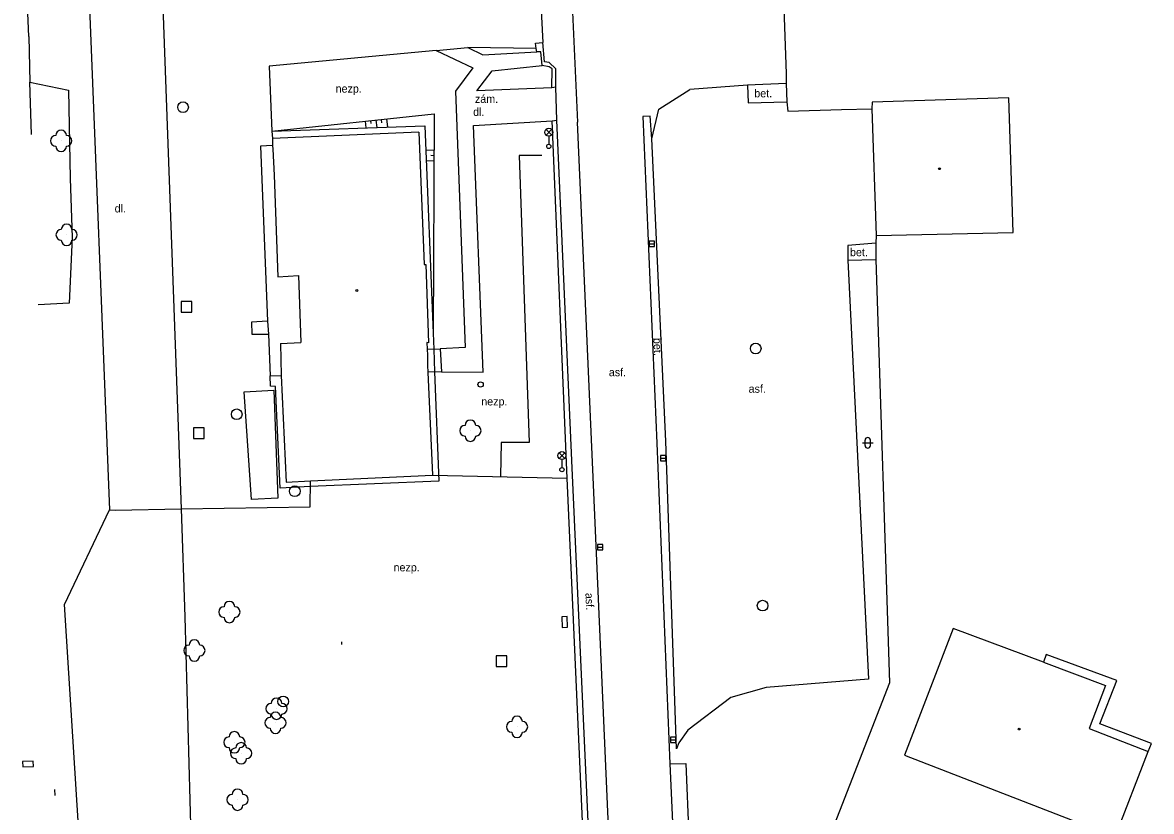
# Model space of a CAD drawing. Extents: x -737812 to -729375, y -1123000 to -1115500.
# Drawn here: x -736085.6 to -735979.8, y -1118667.1 to -1118593.2 of the extents above; entities that cross this region are included whole.
import ezdxf

# ---------------------------------------------------------------- set-up
doc = ezdxf.new("R2010")
doc.units = 0
for name, color, linetype in [('Doplněk polohopisu', 7, 'Continuous'), ('Hranice - ploty_ zdi', 7, 'Continuous'), ('Komunikace', 7, 'Continuous'), ('Pomocné popisy', 7, 'Continuous'), ('Povr_ zn_ inž_ sítí - el_', 7, 'Continuous'), ('Povr_ zn_ inž_ sítí - kan_', 7, 'Continuous'), ('Povr_ zn_ inž_ sítí - ner_', 7, 'Continuous'), ('Povr_ zn_ inž_ sítí - vod_', 7, 'Continuous'), ('Stavební objekty', 7, 'Continuous'), ('Výškopis', 7, 'Continuous'), ('Zeleň', 7, 'Continuous'), ('Značky druhů budov', 7, 'Continuous'), ('Značky druhů pozemků', 7, 'Continuous')]:
    doc.layers.add(name, color=color, linetype=linetype)

msp = doc.modelspace()

# ---------------------------------------------------------------- linework, layer by layer
at = {"layer": 'Doplněk polohopisu'}
for p, q in [((-736017.66, -1118599.05), (-736017.6, -1118600.71)), ((-736017.6, -1118600.71), (-736013.96, -1118600.59)), ((-736062.23, -1118603.35), (-736047.9, -1118602.85)), ((-736047.9, -1118602.85), (-736047.12, -1118622.29)), ((-736025.31, -1118632.41), (-736026.62, -1118604.07)), ((-736005.62, -1118613.86), (-736008.26, -1118614.08)), ((-736008.26, -1118614.08), (-736008.25, -1118615.45)), ((-736008.25, -1118615.45), (-736005.63, -1118615.37)), ((-736008.25, -1118615.45), (-736006.33, -1118654.71)), ((-736061.45, -1118636.82), (-736061.9, -1118627.28)), ((-736024.32, -1118661.24), (-736025.31, -1118632.41)), ((-736058.64, -1118636.65), (-736061.45, -1118636.82)), ((-736046.59, -1118636.17), (-736058.64, -1118636.65)), ((-736006.33, -1118654.71), (-736015.92, -1118655.5)), ((-736015.92, -1118655.5), (-736019.21, -1118656.43)), ((-736019.21, -1118656.43), (-736023.24, -1118659.5)), ((-736023.24, -1118659.5), (-736024.08, -1118660.68)), ((-736024.08, -1118660.68), (-736024.32, -1118661.24)), ((-736024.93, -1118662.64), (-736023.45, -1118662.62)), ((-736023.45, -1118662.62), (-736023.09, -1118671.21))]:
    msp.add_line(p, q, dxfattribs=at)
for points in [[(-736046.85, -1118595.79), (-736043.41, -1118597.42), (-736045.03, -1118599.59), (-736044.12, -1118623.63), (-736046.45, -1118623.74)], [(-736043.87, -1118595.52), (-736042.47, -1118596.21), (-736037.4, -1118595.93)], [(-736036, -1118599.3), (-736043.01, -1118599.57), (-736041.6, -1118597.69), (-736036.91, -1118597.2)], [(-736084.92, -1118598.77), (-736081.29, -1118599.52), (-736081.13, -1118607.78), (-736080.95, -1118613.33), (-736081.23, -1118619.48), (-736084.15, -1118619.62)], [(-736062.23, -1118603.35), (-736047.01, -1118601.74), (-736047.12, -1118622.29)], [(-736046.34, -1118625.91), (-736042.44, -1118625.94), (-736043.33, -1118602.82), (-736035.95, -1118602.38)], [(-736047.12, -1118622.29), (-736047.06, -1118623.77)], [(-736047.06, -1118623.77), (-736046.98, -1118625.92)], [(-736061.9, -1118627.28), (-736062.35, -1118627.26), (-736062.38, -1118626.29)], [(-736046.98, -1118625.92), (-736046.59, -1118636.17)]]:
    msp.add_lwpolyline(points, dxfattribs=at)
at = {"layer": 'Hranice - ploty_ zdi'}
for p, q in [((-736037.07, -1118590.39), (-736036.85, -1118595.03)), ((-736014.26, -1118591.86), (-736014.02, -1118597.95)), ((-736036.69, -1118596.85), (-736036.85, -1118595.03)), ((-736036.26, -1118596.92), (-736036.69, -1118596.85)), ((-736035.62, -1118597.5), (-736036.26, -1118596.92)), ((-736035.62, -1118599.24), (-736035.62, -1118597.5)), ((-736014.02, -1118597.95), (-736014.03, -1118598.87)), ((-736014.03, -1118598.87), (-736013.96, -1118600.59)), ((-736035.54, -1118602.31), (-736035.62, -1118599.24)), ((-736013.96, -1118600.59), (-736013.88, -1118601.47)), ((-736013.88, -1118601.47), (-736008.84, -1118601.33)), ((-736008.84, -1118601.33), (-736006, -1118601.26)), ((-736034.13, -1118634.21), (-736035.54, -1118602.31)), ((-736005.62, -1118613.86), (-736005.63, -1118615.37)), ((-736005.6, -1118613.14), (-736005.62, -1118613.86)), ((-736005.63, -1118615.37), (-736004.34, -1118655.05)), ((-736032.57, -1118668.78), (-736034.13, -1118634.21)), ((-736081.68, -1118647.71), (-736077.44, -1118638.83)), ((-736080.08, -1118672.9), (-736081.68, -1118647.71)), ((-736004.34, -1118655.05), (-736010.06, -1118669.73))]:
    msp.add_line(p, q, dxfattribs=at)
for points in [[(-736085.3, -1118587.82), (-736079.48, -1118587.83), (-736077.44, -1118638.83), (-736076.9, -1118638.86), (-736070.73, -1118638.75), (-736058.65, -1118638.56), (-736058.63, -1118636.11)], [(-736085, -1118594.49), (-736085.3, -1118587.82)], [(-736085, -1118594.49), (-736084.92, -1118598.77)], [(-736035.62, -1118599.24), (-736036, -1118599.3), (-736035.97, -1118597.52), (-736036.24, -1118597.32), (-736036.91, -1118597.2), (-736037.04, -1118595.93), (-736037.4, -1118595.93), (-736037.45, -1118595.62), (-736037.52, -1118595.11), (-736036.85, -1118595.03)], [(-736084.76, -1118603.65), (-736084.92, -1118598.77)], [(-736026.33, -1118820.4), (-736028.47, -1118772.18), (-736034.56, -1118635.86), (-736035.95, -1118602.38), (-736035.54, -1118602.31)], [(-736062.16, -1118605.03), (-736062.03, -1118607.48)], [(-736062.64, -1118621.16), (-736064.14, -1118621.26), (-736064.12, -1118622.38), (-736062.56, -1118622.37)], [(-736047.67, -1118623.79), (-736046.45, -1118623.74), (-736046.34, -1118625.91), (-736047.61, -1118625.93)], [(-736047.66, -1118624.34), (-736047.65, -1118625.32)], [(-736047.18, -1118635.6), (-736034.56, -1118635.86)], [(-736082.61, -1118665.04), (-736082.59, -1118665.62)]]:
    msp.add_lwpolyline(points, dxfattribs=at)
at = {"layer": 'Komunikace'}
for p, q in [((-736035.15, -1118569.16), (-736033.59, -1118602.5)), ((-736017.66, -1118599.05), (-736023.06, -1118599.45)), ((-736014.03, -1118598.87), (-736017.66, -1118599.05)), ((-736025.98, -1118601.3), (-736023.06, -1118599.45)), ((-736026.79, -1118601.95), (-736027.47, -1118601.98)), ((-736027.47, -1118601.98), (-736026.17, -1118632.58)), ((-736026.62, -1118604.07), (-736026.79, -1118601.95)), ((-736026.62, -1118604.07), (-736025.98, -1118601.3)), ((-736032.21, -1118633.66), (-736033.59, -1118602.5)), ((-736026.17, -1118632.58), (-736024.93, -1118662.64)), ((-736030.7, -1118668.55), (-736032.21, -1118633.66)), ((-736070.73, -1118638.75), (-736070.4, -1118648.86)), ((-736070.4, -1118648.86), (-736069.7, -1118673.55)), ((-736024.93, -1118662.64), (-736023, -1118705.55))]:
    msp.add_line(p, q, dxfattribs=at)
for points in [[(-736072.6, -1118587.4), (-736070.73, -1118638.75)], [(-736046.85, -1118595.79), (-736062.49, -1118597.26), (-736062.23, -1118603.35), (-736062.18, -1118604.03)], [(-736046.85, -1118595.79), (-736043.87, -1118595.52)], [(-736037.45, -1118595.62), (-736043.87, -1118595.52)]]:
    msp.add_lwpolyline(points, dxfattribs=at)
at = {"layer": 'Povr_ zn_ inž_ sítí - el_'}
for p, q in [((-736036.54, -1118603.72), (-736036.02, -1118603.19)), ((-736036.01, -1118603.72), (-736036.54, -1118603.19)), ((-736036.28, -1118603.83), (-736036.28, -1118604.58)), ((-736035.31, -1118634.02), (-736034.79, -1118633.49)), ((-736034.78, -1118634.02), (-736035.31, -1118633.49)), ((-736035.05, -1118634.13), (-736035.05, -1118634.88))]:
    msp.add_line(p, q, dxfattribs=at)
for points in [[(-736035.06, -1118648.86), (-736035.04, -1118649.86), (-736034.54, -1118649.84), (-736034.56, -1118648.84)], [(-736085.58, -1118662.94), (-736084.58, -1118662.9), (-736084.6, -1118662.4), (-736085.6, -1118662.44)]]:
    msp.add_lwpolyline(points, close=True, dxfattribs=at)
for centre, radius in [((-736036.28, -1118603.46), 0.375), ((-736036.28, -1118604.78), 0.2), ((-736035.05, -1118633.76), 0.375), ((-736035.05, -1118635.08), 0.2)]:
    msp.add_circle(centre, radius, dxfattribs=at)
at = {"layer": 'Povr_ zn_ inž_ sítí - kan_'}
for p, q in [((-736026.86, -1118613.9), (-736026.36, -1118613.9)), ((-736025.82, -1118634), (-736025.32, -1118634)), ((-736031.72, -1118642.35), (-736031.22, -1118642.35)), ((-736024.86, -1118660.4), (-736024.36, -1118660.4))]:
    msp.add_line(p, q, dxfattribs=at)
for points in [[(-736026.86, -1118614.15), (-736026.36, -1118614.15), (-736026.36, -1118613.65), (-736026.86, -1118613.65)], [(-736025.82, -1118634.25), (-736025.32, -1118634.25), (-736025.32, -1118633.75), (-736025.82, -1118633.75)], [(-736031.72, -1118642.6), (-736031.22, -1118642.6), (-736031.22, -1118642.1), (-736031.72, -1118642.1)], [(-736024.86, -1118660.65), (-736024.36, -1118660.65), (-736024.36, -1118660.15), (-736024.86, -1118660.15)]]:
    msp.add_lwpolyline(points, close=True, dxfattribs=at)
for centre in [(-736070.56, -1118601.11), (-736016.89, -1118623.73), (-736065.53, -1118629.89), (-736060.09, -1118637.1), (-736016.24, -1118647.82), (-736061.18, -1118656.8)]:
    msp.add_circle(centre, 0.5, dxfattribs=at)
at = {"layer": 'Povr_ zn_ inž_ sítí - ner_'}
for p, q in [((-736069.74, -1118619.31), (-736070.74, -1118619.31)), ((-736070.74, -1118619.31), (-736070.74, -1118620.31)), ((-736069.74, -1118620.31), (-736069.74, -1118619.31)), ((-736070.74, -1118620.31), (-736069.74, -1118620.31)), ((-736068.57, -1118631.15), (-736069.57, -1118631.15)), ((-736069.57, -1118631.15), (-736069.57, -1118632.15)), ((-736068.57, -1118632.15), (-736068.57, -1118631.15)), ((-736069.57, -1118632.15), (-736068.57, -1118632.15)), ((-736040.2, -1118652.52), (-736041.2, -1118652.52)), ((-736041.2, -1118652.52), (-736041.2, -1118653.52)), ((-736040.2, -1118653.52), (-736040.2, -1118652.52)), ((-736041.2, -1118653.52), (-736040.2, -1118653.52))]:
    msp.add_line(p, q, dxfattribs=at)
at = {"layer": 'Povr_ zn_ inž_ sítí - vod_'}
msp.add_circle((-736042.67, -1118627.1), 0.25, dxfattribs=at)
at = {"layer": 'Stavební objekty'}
msp.add_line((-736006, -1118601.26), (-736005.6, -1118613.14), dxfattribs=at)
for points in [[(-736005.6, -1118613.14), (-735992.75, -1118612.84), (-735993.15, -1118600.24), (-736005.96, -1118600.65), (-736006, -1118601.26)], [(-736048.47, -1118603.46), (-736062.18, -1118604.03), (-736062.19, -1118604.7)], [(-736048.47, -1118603.46), (-736047.96, -1118615.85), (-736047.82, -1118615.86), (-736047.54, -1118623.18)], [(-736062.19, -1118604.7), (-736063.29, -1118604.76), (-736062.64, -1118621.16)], [(-736062.19, -1118604.7), (-736062.16, -1118605.03)], [(-736062.03, -1118607.48), (-736061.68, -1118616.99)], [(-736061.68, -1118616.99), (-736059.75, -1118616.89)], [(-736059.75, -1118616.89), (-736059.52, -1118623.16)], [(-736062.64, -1118621.16), (-736062.56, -1118622.37), (-736062.38, -1118626.29)], [(-736061.42, -1118623.24), (-736059.52, -1118623.16)], [(-736061.42, -1118623.24), (-736061.37, -1118626.24), (-736060.91, -1118636.26)], [(-736047.54, -1118623.18), (-736047.7, -1118623.17)], [(-736047.7, -1118623.17), (-736047.67, -1118623.79), (-736047.66, -1118624.34)], [(-736047.65, -1118625.32), (-736047.61, -1118625.93), (-736047.18, -1118635.6)], [(-736062.38, -1118626.29), (-736061.37, -1118626.24)], [(-736060.91, -1118636.26), (-736058.63, -1118636.11), (-736047.18, -1118635.6)], [(-735998.38, -1118649.96), (-736002.95, -1118661.85), (-735983.19, -1118669.5), (-735980.09, -1118661.5)], [(-735989.92, -1118653.13), (-735998.38, -1118649.96)], [(-736055.71, -1118651.23), (-736055.7, -1118651.46)], [(-735980.09, -1118661.5), (-735979.8, -1118660.75), (-735984.62, -1118658.89), (-735983.05, -1118654.85), (-735989.65, -1118652.4), (-735989.92, -1118653.13)], [(-735989.92, -1118653.13), (-735984.09, -1118655.31), (-735985.65, -1118659.34), (-735980.09, -1118661.5)]]:
    msp.add_lwpolyline(points, dxfattribs=at)
at = {"layer": 'Výškopis'}
for p, q in [((-736051.49, -1118602.21), (-736051.41, -1118602.97)), ((-736053.48, -1118602.43), (-736053.42, -1118603.04)), ((-736052.98, -1118602.37), (-736052.96, -1118602.63)), ((-736052.49, -1118602.32), (-736052.41, -1118603.01)), ((-736051.99, -1118602.27), (-736051.96, -1118602.56)), ((-736047.03, -1118605.15), (-736047.81, -1118605.14)), ((-736047.03, -1118606.15), (-736047.77, -1118606.14)), ((-736047.03, -1118605.65), (-736047.33, -1118605.64))]:
    msp.add_line(p, q, dxfattribs=at)
at = {"layer": 'Zeleň'}
for points in [[(-736036.92, -1118605.62), (-736039.05, -1118605.63), (-736038.12, -1118632.53), (-736040.73, -1118632.54), (-736040.82, -1118635.68)], [(-736061.67, -1118637.76), (-736064.15, -1118637.87), (-736064.84, -1118627.77), (-736062.04, -1118627.64), (-736061.67, -1118637.76)]]:
    msp.add_lwpolyline(points, dxfattribs=at)
for centre in [(-736081.99, -1118604.26), (-736081.47, -1118613.07), (-736043.63, -1118631.43), (-736066.22, -1118648.42), (-736069.5, -1118652.03), (-736061.8, -1118657.48), (-736061.9, -1118658.81), (-736039.26, -1118659.18), (-736065.75, -1118660.63), (-736065.12, -1118661.66), (-736065.45, -1118666.01)]:
    msp.add_circle(centre, 0.0005, dxfattribs=at)
for centre, start, end in [((-736081.99, -1118603.76), 0, 180), ((-736082.49, -1118604.26), 90, 270), ((-736081.49, -1118604.26), 270, 90), ((-736081.99, -1118604.76), 180, 360), ((-736081.97, -1118613.07), 90, 270), ((-736081.47, -1118612.57), 0, 180), ((-736080.97, -1118613.07), 270, 90), ((-736081.47, -1118613.57), 180, 360), ((-736043.63, -1118630.93), 0, 180), ((-736044.13, -1118631.43), 90, 270), ((-736043.13, -1118631.43), 270, 90), ((-736043.63, -1118631.93), 180, 360), ((-736066.22, -1118647.92), 0, 180), ((-736066.72, -1118648.42), 90, 270), ((-736065.72, -1118648.42), 270, 90), ((-736066.22, -1118648.92), 180, 360), ((-736070, -1118652.03), 90, 270), ((-736069.5, -1118651.53), 0, 180), ((-736069, -1118652.03), 270, 90), ((-736069.5, -1118652.53), 180, 360), ((-736062.3, -1118657.48), 90, 270), ((-736061.8, -1118656.98), 0, 180), ((-736061.3, -1118657.48), 270, 90), ((-736062.4, -1118658.81), 90, 270), ((-736061.9, -1118658.31), 0, 180), ((-736061.8, -1118657.98), 180, 360), ((-736061.4, -1118658.81), 270, 90), ((-736039.26, -1118658.68), 0, 180), ((-736061.9, -1118659.31), 180, 360), ((-736039.76, -1118659.18), 90, 270), ((-736038.76, -1118659.18), 270, 90), ((-736066.25, -1118660.63), 90, 270), ((-736065.75, -1118660.13), 0, 180), ((-736065.25, -1118660.63), 270, 90), ((-736039.26, -1118659.68), 180, 360), ((-736065.75, -1118661.13), 180, 360), ((-736065.62, -1118661.66), 90, 270), ((-736065.12, -1118661.16), 0, 180), ((-736064.62, -1118661.66), 270, 90), ((-736065.12, -1118662.16), 180, 360), ((-736065.95, -1118666.01), 90, 270), ((-736065.45, -1118665.51), 0, 180), ((-736064.95, -1118666.01), 270, 90), ((-736065.45, -1118666.51), 180, 360)]:
    msp.add_arc(centre, 0.5, start, end, dxfattribs=at)
at = {"layer": 'Značky druhů budov'}
for centre in [(-735999.66, -1118606.87), (-736054.27, -1118618.29), (-735992.2, -1118659.39)]:
    msp.add_circle(centre, 0.0875, dxfattribs=at)
at = {"layer": 'Značky druhů pozemků'}
for p, q in [((-736006.89, -1118632.56), (-736005.89, -1118632.56)), ((-736006.64, -1118632.81), (-736006.64, -1118632.31)), ((-736006.14, -1118632.81), (-736006.14, -1118632.31))]:
    msp.add_line(p, q, dxfattribs=at)
for centre, start, end in [((-736006.39, -1118632.31), 0, 180), ((-736006.39, -1118632.81), 180, 360)]:
    msp.add_arc(centre, 0.25, start, end, dxfattribs=at)

# ---------------------------------------------------------------- texts
at = {"layer": 'Pomocné popisy'}
for s, p in [('nezp.', (-736056.26, -1118599.74)), ('zám.', (-736043.2, -1118600.7)), ('bet.', (-736017.02, -1118600.18)), ('dl.', (-736043.37, -1118601.92)), ('dl.', (-736076.97, -1118610.97)), ('bet.', (-736008.05, -1118615.07)), ('asf.', (-736030.65, -1118626.32)), ('asf.', (-736017.55, -1118627.87)), ('nezp.', (-736042.61, -1118629.06)), ('nezp.', (-736050.83, -1118644.61))]:
    msp.add_text(s, height=0.75, dxfattribs=at).set_placement(p)
for s, rotation, p in [('bet.', 272.5707, (-736026.48, -1118622.75)), ('asf.', 272.1211, (-736032.85, -1118646.64))]:
    msp.add_text(s, height=0.75, rotation=rotation, dxfattribs=at).set_placement(p)

doc.saveas('drawing.dxf')
